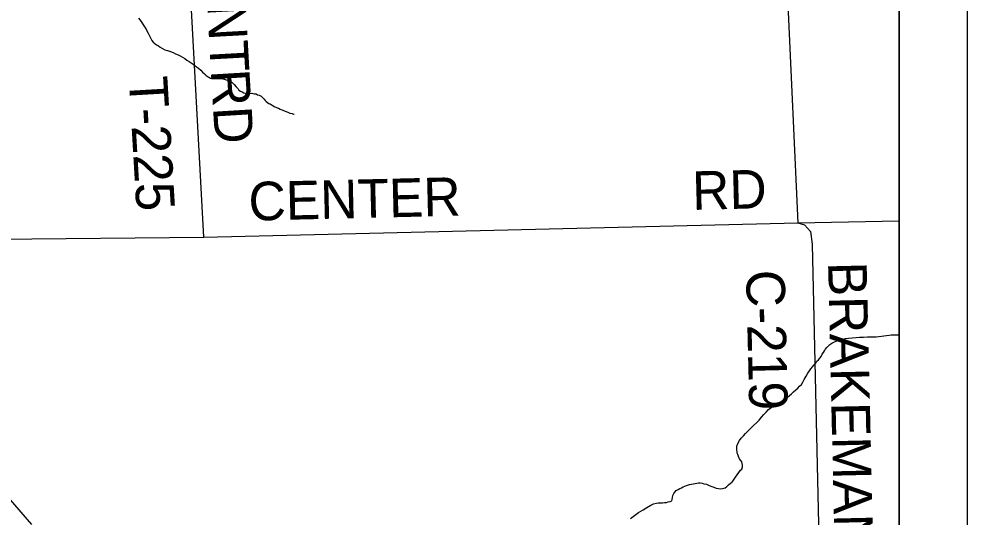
# Model space of a CAD drawing. Extents: x -59 to 82, y -3 to 49.
# Drawn here: x -49.394 to -47.998, y 43.205 to 43.939 of the extents above; entities that cross this region are included whole.
import ezdxf

# ---------------------------------------------------------------- set-up
doc = ezdxf.new("R2010")
doc.units = 0
for name, color, linetype in [('GM_X_Corporation', 7, 'Continuous'), ('GM_X_County_Road', 7, 'Continuous'), ('GM_X_County_Road_Text', 7, 'Continuous'), ('GM_X_Minor_River', 7, 'Continuous'), ('GM_X_State_Route', 7, 'Continuous'), ('GM_X_Township_Road', 7, 'Continuous'), ('GM_X_Township_Road_Text', 7, 'Continuous'), ('SH_Data', 7, 'Continuous')]:
    doc.layers.add(name, color=color, linetype=linetype)

msp = doc.modelspace()

# ---------------------------------------------------------------- linework, layer by layer
at = {"layer": 'GM_X_Corporation'}
for q in [(-48.098, 49.2912), (-48.098, 46.2944)]:
    msp.add_line((-48.098, 42.4912), q, dxfattribs=at)
at = {"layer": 'GM_X_County_Road'}
for p, q in [((-48.2776, 44.3196), (-48.2474, 43.6387)), ((-49.1218, 43.6179), (-48.2474, 43.6387)), ((-48.2474, 43.6387), (-48.098, 43.6417)), ((-48.2474, 43.6387), (-48.2371, 43.6359)), ((-48.2371, 43.6359), (-48.2287, 43.6261)), ((-49.7233, 43.6118), (-49.1218, 43.6179)), ((-48.2287, 43.6261), (-48.226, 43.6075)), ((-48.226, 43.6075), (-48.2012, 42.4912))]:
    msp.add_line(p, q, dxfattribs=at)
at = {"layer": 'GM_X_Minor_River'}
for p, q in [((-49.2179, 43.94), (-49.216, 43.9377)), ((-49.216, 43.9377), (-49.214, 43.9354)), ((-49.214, 43.9354), (-49.2125, 43.9328)), ((-49.2125, 43.9328), (-49.2106, 43.9301)), ((-49.2106, 43.9301), (-49.209, 43.9275)), ((-49.209, 43.9275), (-49.2075, 43.9248)), ((-49.2075, 43.9248), (-49.206, 43.9214)), ((-49.206, 43.9214), (-49.204, 43.918)), ((-49.204, 43.918), (-49.2021, 43.9142)), ((-49.2021, 43.9142), (-49.2006, 43.9112)), ((-49.2006, 43.9112), (-49.1982, 43.9074)), ((-49.1982, 43.9074), (-49.1963, 43.9051)), ((-49.1963, 43.9051), (-49.194, 43.9029)), ((-49.194, 43.9029), (-49.1917, 43.901)), ((-49.1917, 43.901), (-49.1887, 43.8995)), ((-49.1887, 43.8995), (-49.186, 43.8976)), ((-49.186, 43.8976), (-49.1826, 43.8957)), ((-49.1826, 43.8957), (-49.1792, 43.8938)), ((-49.1792, 43.8938), (-49.1753, 43.8924)), ((-49.1753, 43.8924), (-49.1708, 43.8909)), ((-49.1708, 43.8909), (-49.167, 43.8897)), ((-49.167, 43.8897), (-49.1635, 43.8879)), ((-49.1635, 43.8879), (-49.1597, 43.8864)), ((-49.1597, 43.8864), (-49.1567, 43.8849)), ((-49.1567, 43.8849), (-49.1532, 43.883)), ((-49.1532, 43.883), (-49.1498, 43.8807)), ((-49.1498, 43.8807), (-49.1468, 43.8785)), ((-49.1468, 43.8785), (-49.1433, 43.8766)), ((-49.1433, 43.8766), (-49.1406, 43.8743)), ((-49.1406, 43.8743), (-49.1376, 43.8725)), ((-49.1376, 43.8725), (-49.1349, 43.8706)), ((-49.1349, 43.8706), (-49.1326, 43.8687)), ((-49.1326, 43.8687), (-49.1299, 43.8664)), ((-49.1299, 43.8664), (-49.1261, 43.8634)), ((-49.1261, 43.8634), (-49.1238, 43.8608)), ((-49.1238, 43.8608), (-49.1211, 43.8581)), ((-49.1211, 43.8581), (-49.1189, 43.8562)), ((-49.1189, 43.8562), (-49.1166, 43.8544)), ((-49.1166, 43.8544), (-49.1143, 43.8532)), ((-49.1143, 43.8532), (-49.112, 43.8521)), ((-49.112, 43.8521), (-49.1101, 43.8517)), ((-49.1101, 43.8517), (-49.1078, 43.8514)), ((-49.1078, 43.8514), (-49.0991, 43.8514)), ((-49.0991, 43.8514), (-49.0964, 43.8515)), ((-49.0964, 43.8515), (-49.0941, 43.8511)), ((-49.0941, 43.8511), (-49.0918, 43.8504)), ((-49.0918, 43.8504), (-49.0888, 43.8496)), ((-49.0888, 43.8496), (-49.0869, 43.8489)), ((-49.0869, 43.8489), (-49.0838, 43.8477)), ((-49.0838, 43.8477), (-49.0819, 43.8466)), ((-49.0819, 43.8466), (-49.08, 43.8455)), ((-49.08, 43.8455), (-49.077, 43.8425)), ((-49.077, 43.8425), (-49.0743, 43.8391)), ((-49.0743, 43.8391), (-49.0712, 43.836)), ((-49.0712, 43.836), (-49.0701, 43.8342)), ((-49.0701, 43.8342), (-49.0678, 43.8326)), ((-49.0678, 43.8326), (-49.0655, 43.8315)), ((-49.0655, 43.8315), (-49.0628, 43.8304)), ((-49.0628, 43.8304), (-49.0605, 43.8297)), ((-49.0605, 43.8297), (-49.0571, 43.8293)), ((-49.0571, 43.8293), (-49.0548, 43.8293)), ((-49.0548, 43.8293), (-49.0514, 43.8297)), ((-49.0514, 43.8297), (-49.0495, 43.8294)), ((-49.0495, 43.8294), (-49.0472, 43.829)), ((-49.0472, 43.829), (-49.045, 43.8286)), ((-49.045, 43.8286), (-49.0427, 43.8275)), ((-49.0427, 43.8275), (-49.0404, 43.8268)), ((-49.0404, 43.8268), (-49.0373, 43.8253)), ((-49.0373, 43.8253), (-49.035, 43.823)), ((-49.035, 43.823), (-49.0331, 43.8211)), ((-49.0331, 43.8211), (-49.0316, 43.8192)), ((-49.0316, 43.8192), (-49.0301, 43.8173)), ((-49.0301, 43.8173), (-49.0282, 43.8162)), ((-49.0282, 43.8162), (-49.0262, 43.8147)), ((-49.0262, 43.8147), (-49.0243, 43.8139)), ((-49.0243, 43.8139), (-49.0224, 43.8128)), ((-49.0224, 43.8128), (-49.0201, 43.8117)), ((-49.0201, 43.8117), (-49.0182, 43.8102)), ((-49.0182, 43.8102), (-49.0148, 43.8087)), ((-49.0148, 43.8087), (-49.0121, 43.8076)), ((-49.0121, 43.8076), (-49.0095, 43.8064)), ((-49.0095, 43.8064), (-49.0068, 43.8053)), ((-49.0068, 43.8053), (-48.998, 43.802)), ((-48.998, 43.802), (-48.995, 43.8005)), ((-48.995, 43.8005), (-48.992, 43.7997)), ((-48.992, 43.7997), (-48.99, 43.799)), ((-48.99, 43.799), (-48.9889, 43.799)), ((-48.1998, 43.4596), (-48.1971, 43.4615)), ((-48.1971, 43.4615), (-48.1934, 43.4635)), ((-48.1934, 43.4635), (-48.1907, 43.4646)), ((-48.1907, 43.4646), (-48.1881, 43.4654)), ((-48.1881, 43.4654), (-48.1771, 43.4682)), ((-48.1771, 43.4682), (-48.1725, 43.4689)), ((-48.1725, 43.4689), (-48.1672, 43.4694)), ((-48.1672, 43.4694), (-48.1615, 43.4698)), ((-48.1615, 43.4698), (-48.1562, 43.4702)), ((-48.1562, 43.4702), (-48.1505, 43.4702)), ((-48.1505, 43.4702), (-48.1448, 43.4707)), ((-48.1448, 43.4707), (-48.1368, 43.4707)), ((-48.1368, 43.4707), (-48.1319, 43.4711)), ((-48.1319, 43.4711), (-48.1281, 43.4715)), ((-48.1281, 43.4715), (-48.1239, 43.472)), ((-48.1239, 43.472), (-48.1205, 43.4724)), ((-48.1205, 43.4724), (-48.1167, 43.4728)), ((-48.1167, 43.4728), (-48.1129, 43.4732)), ((-48.1129, 43.4732), (-48.1095, 43.4736)), ((-48.1095, 43.4736), (-48.1057, 43.474)), ((-48.1057, 43.474), (-48.1019, 43.474)), ((-48.1019, 43.474), (-48.0989, 43.474)), ((-48.0989, 43.474), (-48.098, 43.474)), ((-48.2114, 43.4451), (-48.2096, 43.4478)), ((-48.2096, 43.4478), (-48.2081, 43.4501)), ((-48.2081, 43.4501), (-48.2069, 43.452)), ((-48.2069, 43.452), (-48.2043, 43.4554)), ((-48.2043, 43.4554), (-48.2017, 43.4581)), ((-48.2017, 43.4581), (-48.1998, 43.4596)), ((-48.2208, 43.4321), (-48.219, 43.4348)), ((-48.219, 43.4348), (-48.2167, 43.4371)), ((-48.2167, 43.4371), (-48.2148, 43.4394)), ((-48.2148, 43.4394), (-48.2129, 43.4417)), ((-48.2129, 43.4417), (-48.2114, 43.4451)), ((-48.2325, 43.4172), (-48.2302, 43.4206)), ((-48.2302, 43.4206), (-48.228, 43.4237)), ((-48.228, 43.4237), (-48.2257, 43.4267)), ((-48.2257, 43.4267), (-48.2231, 43.4294)), ((-48.2231, 43.4294), (-48.2208, 43.4321)), ((-48.24, 43.4042), (-48.2377, 43.408)), ((-48.2377, 43.408), (-48.2347, 43.413)), ((-48.2347, 43.413), (-48.2325, 43.4172)), ((-48.2535, 43.3897), (-48.2501, 43.3927)), ((-48.2501, 43.3927), (-48.2471, 43.3954)), ((-48.2471, 43.3954), (-48.2445, 43.3981)), ((-48.2445, 43.3981), (-48.2418, 43.4008)), ((-48.2418, 43.4008), (-48.24, 43.4042)), ((-48.2701, 43.3755), (-48.2679, 43.3774)), ((-48.2679, 43.3774), (-48.2648, 43.3793)), ((-48.2648, 43.3793), (-48.2622, 43.382)), ((-48.2622, 43.382), (-48.2596, 43.3843)), ((-48.2596, 43.3843), (-48.2565, 43.387)), ((-48.2565, 43.387), (-48.2535, 43.3897)), ((-48.2939, 43.3601), (-48.2905, 43.3639)), ((-48.2905, 43.3639), (-48.2864, 43.367)), ((-48.2864, 43.367), (-48.2818, 43.3697)), ((-48.2818, 43.3697), (-48.2773, 43.372)), ((-48.2773, 43.372), (-48.2731, 43.3739)), ((-48.2731, 43.3739), (-48.2701, 43.3755)), ((-48.3041, 43.3482), (-48.3007, 43.3524)), ((-48.3007, 43.3524), (-48.2973, 43.3563)), ((-48.2973, 43.3563), (-48.2939, 43.3601)), ((-48.3214, 43.3314), (-48.3124, 43.3402)), ((-48.3124, 43.3402), (-48.3075, 43.3448)), ((-48.3075, 43.3448), (-48.3041, 43.3482)), ((-48.3331, 43.318), (-48.3305, 43.3218)), ((-48.3305, 43.3218), (-48.3274, 43.3252)), ((-48.3274, 43.3252), (-48.3244, 43.3283)), ((-48.3244, 43.3283), (-48.3214, 43.3314)), ((-48.3372, 43.3065), (-48.3368, 43.3096)), ((-48.3368, 43.3096), (-48.3353, 43.3138)), ((-48.3353, 43.3138), (-48.3331, 43.318)), ((-48.3371, 43.3043), (-48.3372, 43.3065)), ((-48.3367, 43.3016), (-48.3371, 43.3043)), ((-48.3363, 43.2997), (-48.3367, 43.3016)), ((-48.3356, 43.2978), (-48.3363, 43.2997)), ((-48.3344, 43.2944), (-48.3356, 43.2978)), ((-48.3329, 43.2914), (-48.3344, 43.2944)), ((-48.3313, 43.2887), (-48.3329, 43.2914)), ((-48.3298, 43.2868), (-48.3313, 43.2887)), ((-48.329, 43.2842), (-48.3298, 43.2868)), ((-48.3286, 43.2819), (-48.329, 43.2842)), ((-48.3286, 43.2792), (-48.3286, 43.2819)), ((-48.3391, 43.2643), (-48.3365, 43.2678)), ((-48.3365, 43.2678), (-48.3342, 43.2712)), ((-48.3342, 43.2712), (-48.3316, 43.2743)), ((-48.3316, 43.2743), (-48.3297, 43.2758)), ((-48.3297, 43.2758), (-48.3286, 43.2792)), ((-48.4138, 43.2509), (-48.4112, 43.252)), ((-48.4112, 43.252), (-48.4066, 43.2532)), ((-48.4066, 43.2532), (-48.4036, 43.254)), ((-48.4036, 43.254), (-48.396, 43.2552)), ((-48.396, 43.2552), (-48.3933, 43.2556)), ((-48.3933, 43.2556), (-48.3911, 43.2556)), ((-48.3911, 43.2556), (-48.388, 43.2552)), ((-48.388, 43.2552), (-48.3854, 43.2545)), ((-48.3854, 43.2545), (-48.3819, 43.2537)), ((-48.3819, 43.2537), (-48.3789, 43.2526)), ((-48.3789, 43.2526), (-48.3751, 43.2508)), ((-48.3519, 43.2505), (-48.3493, 43.2528)), ((-48.3493, 43.2528), (-48.3462, 43.2551)), ((-48.3462, 43.2551), (-48.3444, 43.2563)), ((-48.3444, 43.2563), (-48.3429, 43.2582)), ((-48.3429, 43.2582), (-48.341, 43.2613)), ((-48.341, 43.2613), (-48.3391, 43.2643)), ((-48.4312, 43.237), (-48.43, 43.2401)), ((-48.43, 43.2401), (-48.4285, 43.242)), ((-48.4285, 43.242), (-48.4263, 43.2443)), ((-48.4263, 43.2443), (-48.4236, 43.2462)), ((-48.4236, 43.2462), (-48.421, 43.2474)), ((-48.421, 43.2474), (-48.4183, 43.2485)), ((-48.4183, 43.2485), (-48.4161, 43.2497)), ((-48.4161, 43.2497), (-48.4138, 43.2509)), ((-48.3751, 43.2508), (-48.3709, 43.2493)), ((-48.3709, 43.2493), (-48.3675, 43.2481)), ((-48.3675, 43.2481), (-48.364, 43.2474)), ((-48.364, 43.2474), (-48.3606, 43.247)), ((-48.3606, 43.247), (-48.3583, 43.2474)), ((-48.3583, 43.2474), (-48.3561, 43.2478)), ((-48.3561, 43.2478), (-48.3542, 43.2486)), ((-48.3542, 43.2486), (-48.3519, 43.2505)), ((-48.4637, 43.2227), (-48.4595, 43.2247)), ((-48.4595, 43.2247), (-48.4554, 43.2258)), ((-48.4554, 43.2258), (-48.4527, 43.2262)), ((-48.4527, 43.2262), (-48.4493, 43.2263)), ((-48.4493, 43.2263), (-48.4466, 43.2263)), ((-48.4466, 43.2263), (-48.4436, 43.2267)), ((-48.4436, 43.2267), (-48.4406, 43.2271)), ((-48.4406, 43.2271), (-48.4379, 43.2279)), ((-48.4379, 43.2279), (-48.4353, 43.2283)), ((-48.4353, 43.2283), (-48.4326, 43.2294)), ((-48.4326, 43.2294), (-48.4323, 43.2313)), ((-48.4323, 43.2313), (-48.4319, 43.234)), ((-48.4319, 43.234), (-48.4312, 43.237)), ((-48.4879, 43.2077), (-48.4818, 43.212)), ((-48.4818, 43.212), (-48.475, 43.2162)), ((-48.475, 43.2162), (-48.4694, 43.2197)), ((-48.4694, 43.2197), (-48.4637, 43.2227)), ((-48.4935, 43.2031), (-48.4879, 43.2077))]:
    msp.add_line(p, q, dxfattribs=at)
at = {"layer": 'GM_X_State_Route'}
msp.add_line((-49.6054, 43.4574), (-49.3754, 43.1946), dxfattribs=at)
at = {"layer": 'GM_X_Township_Road'}
msp.add_line((-49.1218, 43.6179), (-49.1778, 44.645), dxfattribs=at)
at = {"layer": 'SH_Data'}
for p, q in [((-47.998, 49.3912), (-47.998, 42.3912)), ((-48.098, 49.2912), (-48.098, 42.4912))]:
    msp.add_line(p, q, dxfattribs=at)

# ---------------------------------------------------------------- texts
at = {"layer": 'GM_X_County_Road_Text'}
for s, rotation, p in [('RD', 1.4807, (-48.4021, 43.6577)), ('CENTER', 1.372, (-49.0554, 43.6419)), ('BRAKEMAN', 271.3213, (-48.2027, 43.5809)), ('C-219', 271.3773, (-48.3235, 43.5689))]:
    msp.add_text(s, height=0.05682, rotation=rotation, dxfattribs=at).set_placement(p)
at = {"layer": 'GM_X_Township_Road_Text'}
for s, rotation, p in [('POINT', 273.1425, (-49.1242, 44.0916)), ('T-225', 273.3668, (-49.2325, 43.8529)), ('RD', 273.4533, (-49.1117, 43.8634))]:
    msp.add_text(s, height=0.05682, rotation=rotation, dxfattribs=at).set_placement(p)

doc.saveas('drawing.dxf')
